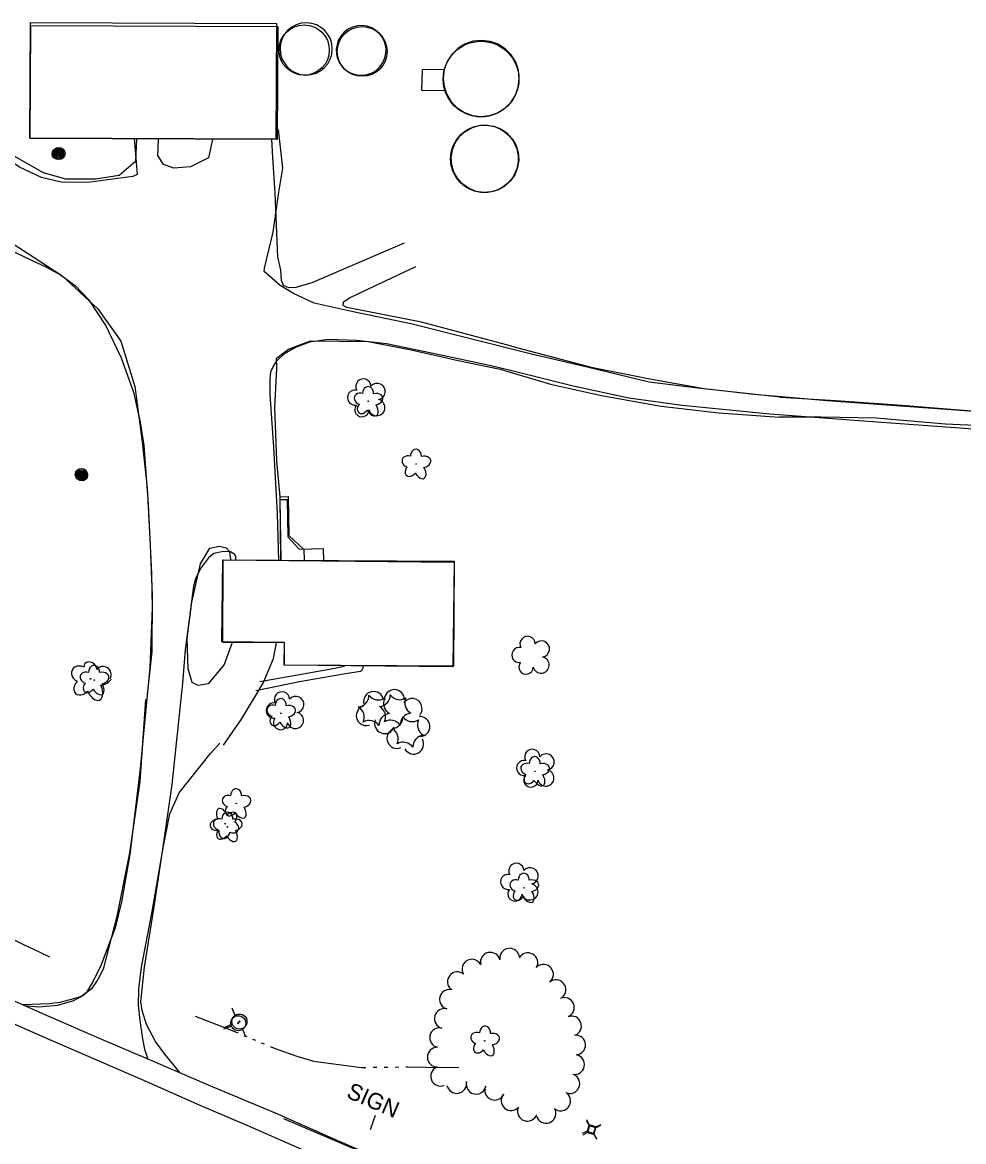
# Model space of a CAD drawing. Extents: x 588843 to 2552415, y 180129 to 269402.
# Drawn here: x 595880.6 to 596224.4, y 184704.3 to 185113.5 of the extents above; entities that cross this region are included whole.
import ezdxf

# ---------------------------------------------------------------- set-up
doc = ezdxf.new("R2010")
doc.units = 0
for name, color, linetype in [('Default', 7, 'Continuous'), ('E_BLD', 7, 'Continuous'), ('E_DWY', 7, 'Continuous'), ('E_LAND_TreeLine_P', 7, 'Continuous'), ('E_LAND_Vegetation', 7, 'Continuous'), ('E_MISCPROP', 7, 'Continuous'), ('E_PATH_Sidewalk', 7, 'Continuous'), ('E_RDWY', 7, 'Continuous'), ('E_RDWY_Gravel', 7, 'Continuous'), ('E_SGN', 7, 'Continuous'), ('E_SGN_Text', 7, 'Continuous'), ('E_UTL_AG_Bold', 7, 'Continuous'), ('E_UTL_WHydrant', 7, 'Continuous'), ('E_WTR_P', 7, 'Continuous'), ('Level 12', 7, 'Continuous'), ('Level 14', 7, 'Continuous'), ('Level 17', 7, 'Continuous'), ('Level 18', 7, 'Continuous')]:
    doc.layers.add(name, color=color, linetype=linetype)

# ---------------------------------------------------------------- blocks, each defined once
blk = doc.blocks.new('SIGN')
at = {"layer": 'Default'}
blk.add_text('SIGN', height=12, dxfattribs=at).set_placement((-18.55, -6))
blk = doc.blocks.new('HYD')
at = {"layer": 'Default'}
for p, q in [((-3.84, 3.84), (-8.32, 8.32)), ((3.84, 3.84), (8.32, 8.32))]:
    blk.add_line(p, q, dxfattribs=at)
for radius in [5.48, 0.42]:
    blk.add_circle((0, 0), radius, dxfattribs=at)
blk = doc.blocks.new('DTRE')
at = {"layer": 'Default'}
blk.add_circle((-0.18, 0), 0.183, dxfattribs=at)
for centre, major_axis, ratio in [((-1.87, 5.32), (1.36, -4.98), 0.782863), ((-5.87, 0.15), (4.93, -0.12), 0.832022), ((4.06, 2.74), (-5.27, -2.93), 0.691916), ((-2.49, -5.24), (1.8, 4.86), 0.716896), ((3.54, -3.71), (-5.01, 4.58), 0.560249)]:
    blk.add_ellipse(centre, major_axis=major_axis, ratio=ratio, start_param=1.570796, end_param=4.712389, dxfattribs=at)
blk = doc.blocks.new('PED')
at = {"layer": 'Default'}
for p, q in [((-2.5, 2.5), (-5.33, 5.33)), ((2.5, 2.5), (5.33, 5.33)), ((-2.5, -2.5), (-5.33, -5.33)), ((2.5, -2.5), (5.33, -5.33))]:
    blk.add_line(p, q, dxfattribs=at)
blk.add_lwpolyline([(-2.5, -2.5), (2.5, -2.5), (2.5, 2.5), (-2.5, 2.5)], close=True, dxfattribs=at)
blk = doc.blocks.new('PED_3')
at = {"layer": 'E_UTL_AG_Bold'}
for p, q in [((-8.2, 8.2), (-17.5, 17.5)), ((8.2, 8.2), (17.5, 17.5)), ((-8.2, -8.2), (-17.5, -17.5)), ((8.2, -8.2), (17.5, -17.5))]:
    blk.add_line(p, q, dxfattribs=at)
blk.add_lwpolyline([(-8.2, -8.2), (8.2, -8.2), (8.2, 8.2), (-8.2, 8.2)], close=True, dxfattribs=at)
blk = doc.blocks.new('DTRE_4')
at = {"layer": 'E_LAND_Vegetation'}
blk.add_circle((-0.6, 0), 0.601, dxfattribs=at)
for centre, major_axis, ratio in [((-6.1, 17.5), (4.5, -16.3), 0.782863), ((-19.3, 0.5), (16.2, -0.4), 0.832022), ((13.3, 9), (-17.3, -9.6), 0.691916), ((-8.2, -17.2), (5.9, 15.9), 0.716896), ((11.6, -12.2), (-16.4, 15), 0.560249)]:
    blk.add_ellipse(centre, major_axis=major_axis, ratio=ratio, start_param=1.570796, end_param=4.712389, dxfattribs=at)
blk = doc.blocks.new('HYD_3')
at = {"layer": 'E_UTL_WHydrant'}
for p, q in [((-12.6, 12.6), (-27.3, 27.3)), ((12.6, 12.6), (27.3, 27.3))]:
    blk.add_line(p, q, dxfattribs=at)
for radius in [18, 1.38]:
    blk.add_circle((0, 0), radius, dxfattribs=at)
blk = doc.blocks.new('POLE_3')
at = {"layer": 'E_MISCPROP'}
for radius in [14.6, 11, 7.32, 3.66]:
    blk.add_circle((0, 0), radius, dxfattribs=at)

msp = doc.modelspace()

# ---------------------------------------------------------------- linework, layer by layer
at = {"layer": 'E_BLD'}
for points in [[(595883.5, 185113.46), (595973.34, 185113.05), (595973.15, 185070.74), (595883.3, 185071.16)], [(595953.77, 184916.96), (596038.26, 184916.1), (596037.87, 184877.9), (595976.24, 184878.53), (595976.33, 184886.78), (595953.47, 184887.02)]]:
    msp.add_lwpolyline(points, close=True, dxfattribs=at)
for centre, radius in [((595983.5, 185103.34), 9.19), ((596004.7, 185102.84), 9.09), ((596048.13, 185092.74), 13.82), ((596049.36, 185063.58), 12.34)]:
    msp.add_circle(centre, radius, dxfattribs=at)
at = {"layer": 'E_DWY'}
for points in [[(595921.45, 185070.98), (595922.54, 185057.9), (595920.89, 185057.13), (595904.48, 185054.95), (595894.66, 185055.03), (595887.57, 185056.81), (595879.47, 185060.51), (595871.33, 185065.86), (595866.28, 185071.28), (595863.57, 185075.52), (595862.16, 185080.02), (595861.57, 185083.78), (595861.12, 185086.57), (595861.1, 185089.44), (595827.44, 185088.29), (595827.11, 185097), (595814.89, 185097.06)], [(595972.06, 185064.05), (595971.72, 185070.75)], [(596020.04, 185032.78), (595986.32, 185018.21), (595980.43, 185016.57), (595977.84, 185016.48), (595976.01, 185017.29), (595975.2, 185019.16), (595974.92, 185022.93), (595973.91, 185027.73), (595972.92, 185050.98), (595972.06, 185064.05)], [(595874.7, 185030.97), (595884.18, 185026.37), (595889.16, 185024.04), (595894.51, 185021.12), (595899.88, 185017.25), (595904.72, 185012.2), (595911.05, 185002.54), (595916.69, 184990.8), (595921.09, 184978.29), (595923.56, 184967.34), (595924.95, 184958.74), (595926.47, 184937.39), (595927.75, 184911.9), (595927.95, 184899.43), (595927.08, 184877.62), (595923.64, 184840.74), (595919.77, 184809.3), (595916.77, 184791.99), (595914.42, 184782.49), (595909.11, 184768.28), (595906.02, 184762.37), (595903.86, 184758.67), (595901.54, 184756.96), (595898.91, 184755.64), (595893.42, 184754), (595886.51, 184753.47), (595881.08, 184753.91)], [(596059.26, 184995.13), (596026.4, 185003.81), (595999.11, 185009.29), (595997.76, 185009.98), (595997.82, 185011.3), (596000.31, 185012.86), (596024.31, 185024.2)], [(595974.23, 184916.75), (595973.81, 184933.9), (595972.4, 184958.19), (595971.12, 184977.43), (595971.03, 184982.99), (595971.37, 184985.67), (595972.22, 184987.58), (595973.55, 184989.78), (595976.33, 184992.38), (595980.13, 184994.6), (595985.53, 184996.68), (595992.27, 184997.67), (596002.64, 184997.33), (596013.58, 184996.12), (596027.74, 184993.18), (596050.08, 184988.37), (596058.94, 184986.3)], [(596059.26, 184995.13), (596088.36, 184987.42), (596109.79, 184983.11), (596129.59, 184979.67), (596147.87, 184977.5), (596174.64, 184975.2), (596266.75, 184968.5), (596323.48, 184964.56), (596378.9, 184961.1), (596438, 184957.42), (596456.22, 184956.1)], [(596058.94, 184986.3), (596081.84, 184980.54), (596102.13, 184976.24), (596121.61, 184973.52), (596153.64, 184970.36), (596192.8, 184967.45), (596239.71, 184964.02), (596290.48, 184959.9), (596340.42, 184956.53), (596401.54, 184953.01), (596456.52, 184949.47)], [(595958.49, 184916.91), (595958.5, 184918.07), (595958.12, 184918.9), (595956.54, 184919.85), (595954.03, 184920.04), (595950.44, 184919.3), (595948.55, 184917.68), (595945.64, 184913.87), (595943.85, 184910.07), (595943.08, 184907.31), (595941.79, 184897.92), (595940.06, 184884.05), (595939.03, 184871.92), (595935.12, 184834.86), (595931.52, 184809.5), (595927.89, 184788.46), (595923.92, 184768.03), (595923, 184759.98), (595922.91, 184754.16), (595923.4, 184748.59), (595924.39, 184741.85), (595925.2, 184738.13), (595926.41, 184734.39)], [(595925.59, 184865.98), (595923.48, 184835.96), (595919.72, 184809.91), (595915, 184786.73), (595910.11, 184767.39), (595908.16, 184763.53), (595905.85, 184760.18), (595902.33, 184757.5), (595899.19, 184756.53), (595894.29, 184755.21), (595890.29, 184754.71), (595880.77, 184754.36)], [(595938.13, 184729.53), (595932.56, 184736.27), (595929.19, 184740.85), (595925.85, 184747.08), (595924.26, 184752.24), (595923.82, 184755.45), (595925.17, 184768.12), (595928.66, 184790.1), (595931.72, 184810.45), (595934.42, 184824.15), (595937.79, 184831.81), (595949.15, 184846.01), (595952.68, 184850.02)]]:
    msp.add_lwpolyline(points, dxfattribs=at)
at = {"layer": 'E_LAND_TreeLine_P'}
for centre, radius, start, end in [((596008.91, 184865.17), 3.68, 12.1148, 192.1148), ((596016.48, 184865.85), 3.68, 359.9445, 179.9445), ((596022.91, 184862.6), 3.68, 323.4382, 143.4382), ((596006.23, 184860.04), 3.68, 108.3795, 288.3795), ((596012.91, 184857.14), 3.68, 158.7235, 338.7235), ((596025.73, 184856.02), 3.68, 273.5228, 93.5228), ((596017.41, 184851.71), 3.68, 113.3375, 293.3375), ((596023.49, 184849.65), 3.68, 209.1638, 29.1638), ((596051.54, 184769.86), 3.61, 13.4126, 193.4126), ((596058.59, 184771.36), 3.61, 6.8782, 186.8782), ((596065.25, 184769.67), 3.61, 330.5934, 150.5934), ((596044.82, 184767.34), 3.61, 25.6603, 205.6603), ((596070.95, 184765.43), 3.61, 309.2181, 129.2181), ((596039.47, 184762.73), 3.61, 49.7873, 229.7873), ((596036.56, 184756.28), 3.61, 74.1638, 254.1638), ((596075.51, 184759.84), 3.61, 309.2181, 129.2181), ((596078.57, 184753.32), 3.61, 294.2135, 114.2135), ((596034.71, 184749.31), 3.61, 75.3096, 255.3096), ((596081.18, 184746.59), 3.61, 289.8539, 109.8539), ((596032.99, 184742.3), 3.61, 77.2167, 257.2167), ((596082.67, 184739.61), 3.61, 273.5616, 93.5616), ((596032.14, 184735.19), 3.61, 90.863, 270.863), ((596082.31, 184732.46), 3.61, 258.7118, 78.7118), ((596033.34, 184728.19), 3.61, 111.7324, 291.7324), ((596080.57, 184725.49), 3.61, 246.0337, 66.0337), ((596039.23, 184725.54), 3.61, 190.7288, 10.7288), ((596046.34, 184725.24), 3.61, 167.5303, 347.5303), ((596053.07, 184723.07), 3.61, 155.0735, 335.0735), ((596059.11, 184719.25), 3.61, 138.6038, 318.6038), ((596077.22, 184719.15), 3.61, 229.5079, 49.5079), ((596065.06, 184715.39), 3.61, 160.2983, 340.2983), ((596071.87, 184714.65), 3.61, 198.1831, 18.1831)]:
    msp.add_arc(centre, radius, start, end, dxfattribs=at)
at = {"layer": 'E_LAND_Vegetation'}
msp.add_circle((595905.44, 184873.5), 0.128, dxfattribs=at)
for centre, major_axis, ratio, start_param, end_param in [((595901.83, 184875.18), (3.13, -1.45), 0.832022, 1.570796, 4.712389), ((595905.84, 184877.39), (-0.52, -3.58), 0.782863, 4.346802, 4.712389), ((595902.5, 184870.78), (2.51, 2.62), 0.716896, 1.570796, 4.712389), ((595906.8, 184870.08), (-1.94, 4.34), 0.560249, 1.570796, 4.712389), ((595908.93, 184874.07), (-4.2, -0.41), 0.691916, 1.570796, 2.77717)]:
    msp.add_ellipse(centre, major_axis=major_axis, ratio=ratio, start_param=start_param, end_param=end_param, dxfattribs=at)
at = {"layer": 'E_PATH_Sidewalk'}
for points in [[(595975.13, 184916.74), (595974.75, 184939.07), (595977.31, 184939.07), (595977.48, 184925.38), (595981.68, 184920.93), (595990.44, 184921.09), (595990.6, 184916.59)], [(596004.91, 184878.24), (596004.93, 184877.91), (596004.76, 184876.93), (596004.14, 184876.18), (595998.65, 184875.25), (595981.84, 184872.37), (595965.83, 184869.05)], [(595967.32, 184872.53), (595992.77, 184877), (595997.02, 184877.86), (595998.34, 184878.21), (595998.45, 184878.3)]]:
    msp.add_lwpolyline(points, dxfattribs=at)
at = {"layer": 'E_RDWY'}
msp.add_lwpolyline([(595870.92, 184750.15), (595890.48, 184741.65), (595909.39, 184733.51), (595926.78, 184725.91), (595944.59, 184717.98), (595963.42, 184709.94), (595980.56, 184702.4), (595994.39, 184696.45), (596012.33, 184688.69)], dxfattribs=at)
at = {"layer": 'E_RDWY_Gravel'}
for points in [[(595877.79, 184755.69), (595888.77, 184750.8), (595904.97, 184743.74), (595909.46, 184741.74), (595925.74, 184734.86), (595950.17, 184724.35), (595972.93, 184714.78), (595996.58, 184704.37), (596015.74, 184696.1)], [(595975.95, 184712.78), (596010.71, 184697.88), (596050.61, 184680.33), (596090.13, 184663.31), (596136.38, 184643.64), (596183.24, 184624.64), (596214.32, 184612.29), (596261.47, 184593.93), (596306.18, 184576.89), (596344.05, 184562.82), (596385.96, 184547.61), (596430.8, 184531.77), (596482.57, 184513.97), (596528.64, 184498.41), (596576.39, 184483.31), (596622.69, 184468.93), (596669.35, 184454.34), (596713.24, 184441.37), (596761.43, 184427.81), (596803.95, 184415.85), (596831.79, 184408.16)]]:
    msp.add_lwpolyline(points, dxfattribs=at)
at = {"layer": 'E_SGN'}
msp.add_lwpolyline([(596009.39, 184713.86), (596007.56, 184708.6)], dxfattribs=at)
at = {"layer": 'E_WTR_P'}
for points in [[(595863.92, 184784.74), (595874.56, 184779.68), (595881.18, 184776.19), (595886.65, 184773.73), (595890.43, 184771.85)], [(595943.66, 184750.19), (595956.6, 184745.14), (595959.29, 184744.02)], [(595961.43, 184743.13), (595962.5, 184742.68)], [(595964.64, 184741.79), (595965.71, 184741.35)], [(595967.85, 184740.45), (595968.92, 184740.01)], [(595971.06, 184739.12), (595973.88, 184737.94), (595980.78, 184735.5), (595986.94, 184733.67)], [(595986.94, 184733.67), (596004.5, 184731.4), (596006.07, 184731.43)], [(596008.73, 184731.46), (596010.06, 184731.48)], [(596012.72, 184731.51), (596014.05, 184731.53)], [(596016.7, 184731.57), (596018.03, 184731.58)], [(596020.69, 184731.62), (596021.29, 184731.63), (596034.71, 184731.35), (596039.96, 184731.53)]]:
    msp.add_lwpolyline(points, dxfattribs=at)
at = {"layer": 'Level 12'}
for points in [[(595973.69, 185070.63), (595883.41, 185070.99), (595883.58, 185112.31), (595973.86, 185111.95), (595973.69, 185070.63)], [(596060.66, 185086.85), (596061.71, 185089.77), (596062.09, 185092.86), (596061.78, 185095.95), (596060.78, 185098.9), (596059.15, 185101.55), (596056.98, 185103.77), (596054.36, 185105.45), (596051.43, 185106.51), (596048.35, 185106.89), (596045.25, 185106.57), (596042.31, 185105.57), (596039.66, 185103.94), (596037.44, 185101.76), (596035.76, 185099.14)], [(596035.76, 185099.14), (596034.7, 185096.22), (596034.32, 185093.13), (596034.64, 185090.04), (596035.63, 185087.09), (596037.26, 185084.44), (596039.44, 185082.22), (596042.05, 185080.54), (596044.98, 185079.48), (596048.07, 185079.11), (596051.16, 185079.42), (596054.1, 185080.42), (596056.76, 185082.05), (596058.98, 185084.23), (596060.66, 185086.85)], [(596043.77, 185052.71), (596041.49, 185054.28), (596039.62, 185056.31), (596038.24, 185058.71), (596037.44, 185061.36), (596037.24, 185064.11), (596037.67, 185066.84), (596038.69, 185069.41), (596040.25, 185071.69), (596042.28, 185073.56), (596044.68, 185074.94), (596047.33, 185075.74), (596050.08, 185075.94), (596052.82, 185075.51), (596055.39, 185074.49)], [(596055.39, 185074.49), (596057.66, 185072.93), (596059.54, 185070.89), (596060.91, 185068.5), (596061.71, 185065.85), (596061.91, 185063.09), (596061.49, 185060.36), (596060.47, 185057.79), (596058.9, 185055.52), (596056.87, 185053.64), (596054.47, 185052.27), (596051.83, 185051.47), (596049.07, 185051.27), (596046.34, 185051.69), (596043.77, 185052.71)], [(595953.9, 184916.98), (596038.27, 184916.49), (596038.04, 184878.11), (595976.29, 184878.47), (595976.34, 184886.61), (595953.73, 184886.74), (595953.9, 184916.98)]]:
    msp.add_lwpolyline(points, dxfattribs=at)
for centre, radius, start, end in [((595984.23, 185103.77), 9.55, 89.4181, 269.4181), ((595984.23, 185103.77), 9.55, 269.4181, 89.4181), ((596004.32, 185103.21), 9.09, 8.7239, 188.7239), ((596004.32, 185103.21), 9.09, 188.7239, 8.7239)]:
    msp.add_arc(centre, radius, start, end, dxfattribs=at)
at = {"layer": 'Level 14'}
for centre, radius in [((595893.47, 185065.39), 2.02), ((595893.46, 185065.4), 1.52), ((595893.47, 185065.36), 1.01), ((595893.47, 185065.37), 0.502), ((595902.31, 184947.86), 2.02), ((595902.31, 184947.87), 1.52), ((595902.31, 184947.83), 1.01), ((595902.32, 184947.84), 0.502)]:
    msp.add_circle(centre, radius, dxfattribs=at)
at = {"layer": 'Level 17'}
for points in [[(595922.25, 185070.84), (595921.87, 185062.56), (595915.89, 185057.46), (595907.27, 185056.18), (595896.47, 185056.13), (595888.3, 185058.49), (595875.87, 185065.53), (595865.91, 185074.77), (595861.66, 185083.38), (595861.1, 185087.25), (595860.22, 185093.37), (595857.48, 185096.1), (595852.68, 185096.19), (595847.68, 185093.88), (595841.28, 185091.36), (595835.27, 185091.99), (595827.54, 185092.68)], [(596035.18, 185088.42), (596026.53, 185088.61), (596026.74, 185096.28), (596034.73, 185096.32)], [(595949.95, 185070.73), (595948.55, 185063.98), (595942.03, 185060.63), (595935.84, 185060.18), (595932.06, 185061.48), (595930.09, 185064.75), (595930.22, 185070.81)], [(595968.88, 185022.36), (595969.04, 185023.6), (595972.23, 185036.79), (595974.22, 185051.37), (595975.71, 185060.18), (595974.16, 185074.27)], [(595827.72, 185048.91), (595840.32, 185048.35), (595858.2, 185045.2), (595876.79, 185032.69), (595894.91, 185020.89), (595908.1, 185008.69), (595916.55, 184996.93), (595921.62, 184980.35), (595924.34, 184960.15), (595926.11, 184943.13), (595927.19, 184922.35), (595927.91, 184903.95), (595927.89, 184883.35), (595926.19, 184867.84), (595926.07, 184865.69)], [(596157.46, 184976.39), (596128.32, 184979.65), (596109.5, 184981.88), (596086.9, 184987.38), (596066.62, 184992.22), (596044.24, 184997.79), (596022.49, 185003.29), (596001.38, 185007.64), (595987.15, 185010.82), (595979.61, 185014.33), (595974.76, 185017.28), (595968.88, 185022.36)], [(595973.4, 184990.73), (595977.8, 184994.02), (595985.84, 184997), (596006.91, 184996.83), (596022.56, 184993.72), (596039.71, 184989.89), (596055.12, 184986.7), (596073.48, 184981.23), (596092.1, 184977.11), (596113.98, 184973.16), (596134.98, 184970.78), (596157.2, 184969.11)], [(595974.74, 184940.07), (595973.54, 184953.18), (595972.81, 184972.63), (595973.46, 184986.96), (595973.4, 184990.73)], [(596157.46, 184976.39), (596177.81, 184975.21), (596201.72, 184973.55), (596224.39, 184971.68), (596250.36, 184969.81), (596276.17, 184967.94), (596302.45, 184966.62), (596325.71, 184965.18), (596348.5, 184964.31), (596373.16, 184962.52), (596394.88, 184960.98), (596414.4, 184959.59), (596435.2, 184958.46), (596458.37, 184957.06), (596482.15, 184955.74), (596505.52, 184954.23), (596528.92, 184953.06), (596547.24, 184953.24), (596564.68, 184955.01)], [(596564.81, 184950.49), (596550.02, 184948.29), (596533.9, 184947.66), (596518.25, 184948.25), (596501.02, 184949.71), (596479.91, 184951.16), (596460.43, 184952.63), (596440.66, 184953.46), (596420.36, 184954.77), (596400.43, 184955.06), (596377.95, 184957.38), (596358.12, 184959.23), (596335.49, 184960.26), (596312.41, 184961.46), (596291.37, 184962.96), (596265.72, 184964.01), (596242.19, 184965.49), (596217.82, 184966.55), (596192.47, 184968.75), (596172.45, 184969.18), (596157.2, 184969.11)], [(595974.74, 184940.07), (595977.61, 184940.12), (595977.91, 184925.86), (595983.42, 184920.78), (595983.52, 184916.8)], [(595975.02, 184916.85), (595974.74, 184940.07)], [(595957.21, 184886.72), (595954.26, 184878.69), (595948.44, 184871.67), (595944.82, 184871.09), (595942.56, 184872.18), (595941.14, 184877.11), (595940.77, 184888.2), (595942.44, 184901.55), (595945.57, 184915.51), (595949.06, 184921.2), (595952.59, 184921.97), (595955.06, 184921.33), (595956.21, 184920.06), (595956.56, 184916.96)], [(595960.55, 184858.79), (595968.48, 184871.95), (595972.27, 184880.89), (595973.42, 184886.63)], [(595954.02, 184849.2), (595960.55, 184858.79)]]:
    msp.add_lwpolyline(points, dxfattribs=at)
at = {"layer": 'Level 18'}
for centre, radius, start, end in [((596005.13, 184980.36), 2.78, 1.3946, 209.1675), ((596010.17, 184978.5), 2.97, 278.4237, 139.6575), ((596002.13, 184976.28), 2.78, 78.0716, 279.0826), ((596004.59, 184971.88), 2.61, 140.7797, 358.7123), ((596010.06, 184972.65), 2.97, 196.0745, 79.0477), ((596065.12, 184886.24), 2.78, 1.3946, 209.1675), ((596070.16, 184884.39), 2.97, 278.4237, 139.6575), ((596062.12, 184882.17), 2.78, 78.0716, 279.0826), ((595904.97, 184876.88), 2.78, 1.3946, 126.7689), ((596064.58, 184877.77), 2.61, 140.7797, 358.7123), ((596070.05, 184878.53), 2.97, 196.0745, 79.0477), ((595910.01, 184875.02), 2.97, 331.6802, 139.6575), ((595975.39, 184865.97), 2.78, 1.3946, 209.1675), ((595980.43, 184864.11), 2.97, 278.4237, 139.6575), ((596002.87, 184867.49), 4.3, 275.2113, 0.9762), ((596010.68, 184870.04), 4.3, 215.2113, 300.9762), ((596010.65, 184867.61), 4.3, 275.2113, 0.9762), ((596016.8, 184864.55), 4.3, 155.2113, 240.9762), ((596018.46, 184870.16), 4.3, 215.2113, 300.9762), ((596024.58, 184864.67), 4.3, 155.2113, 240.9762), ((595972.39, 184861.89), 2.78, 78.0716, 279.0826), ((596001.17, 184859.45), 4.3, 335.2113, 60.9762), ((596008.95, 184859.56), 4.3, 335.2113, 60.9762), ((595974.85, 184857.49), 2.61, 140.7797, 358.7123), ((595980.32, 184858.26), 2.97, 196.0745, 79.0477), ((596007.29, 184853.95), 4.3, 35.2113, 120.9762), ((596015.11, 184856.51), 4.3, 95.2113, 180.9762), ((596015.07, 184854.07), 4.3, 35.2113, 120.9762), ((596015.27, 184859.57), 4.3, 275.2113, 0.9762), ((596022.89, 184856.63), 4.3, 95.2113, 180.9762), ((596023.08, 184862.12), 4.3, 215.2113, 300.9762), ((596029.2, 184856.63), 4.3, 155.2113, 240.9762), ((596013.57, 184851.52), 4.3, 335.2113, 60.9762), ((596019.69, 184846.03), 4.3, 35.2113, 120.9762), ((596027.51, 184848.59), 4.3, 95.2113, 180.9762), ((596066.87, 184844.95), 2.78, 1.3946, 209.1675), ((596071.91, 184843.09), 2.97, 278.4237, 139.6575), ((596063.87, 184840.87), 2.78, 78.0716, 279.0826), ((596066.33, 184836.47), 2.61, 140.7797, 358.7123), ((596071.8, 184837.24), 2.97, 196.0745, 79.0477), ((596061.03, 184803.3), 2.78, 1.3946, 209.1675), ((596058.03, 184799.23), 2.78, 78.0716, 279.0826), ((596066.08, 184801.45), 2.97, 278.4237, 139.6575), ((596065.97, 184795.59), 2.97, 196.0745, 79.0477), ((596060.5, 184794.83), 2.61, 140.7797, 358.7123)]:
    msp.add_arc(centre, radius, start, end, dxfattribs=at)

# ---------------------------------------------------------------- block references
at = {"layer": 'E_LAND_Vegetation'}
for name, p, xscale, yscale, rotation in [('DTRE_4', (596006.99, 184974.94), 0.15240030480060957, 0.15240030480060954, -16.435432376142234), ('DTRE_4', (596024.48, 184951.99), 0.15240030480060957, 0.15240030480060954, -16.435432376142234), ('DTRE_4', (595906.87, 184872.98), 0.15240030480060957, 0.15240030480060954, -16.435432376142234), ('DTRE_4', (595975.09, 184860.88), 0.15240030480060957, 0.15240030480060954, -16.435432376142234), ('DTRE_4', (596067.89, 184839.64), 0.1524003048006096, 0.15240030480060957, -15.836204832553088), ('DTRE_4', (595958.78, 184827.89), 0.15240030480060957, 0.15240030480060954, -16.435432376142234), ('DTRE', (595954.53, 184820.52), 0.5, 0.5, 156.6176117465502), ('DTRE_4', (595955.57, 184819.35), 0.15240030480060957, 0.15240030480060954, -16.435432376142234), ('DTRE_4', (596063.91, 184797.04), 0.1524003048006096, 0.15240030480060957, -15.836204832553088), ('DTRE', (596049.56, 184741.11), 0.5, 0.49999999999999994, -19.122698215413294)]:
    msp.add_blockref(name, p, dxfattribs=dict(at, xscale=xscale, yscale=yscale, rotation=rotation))
at = {"layer": 'E_MISCPROP', "xscale": 0.1524003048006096, "yscale": 0.15240030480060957, "rotation": 67.12813611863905}
for p in [(595893.91, 185065.55), (595902.1, 184948.16)]:
    msp.add_blockref('POLE_3', p, dxfattribs=at)
at = {"layer": 'E_SGN_Text', "xscale": 0.5, "yscale": 0.5, "rotation": -23.4412616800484}
msp.add_blockref('SIGN', (596008.27, 184719.64), dxfattribs=at)
at = {"layer": 'E_UTL_AG_Bold'}
for name, p, xscale, yscale, rotation in [('PED', (596088.46, 184708.9), 0.5, 0.49999999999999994, -19.122698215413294), ('PED_3', (596088.58, 184708.49), 0.1524003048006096, 0.15240030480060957, -15.836204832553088)]:
    msp.add_blockref(name, p, dxfattribs=dict(at, xscale=xscale, yscale=yscale, rotation=rotation))
at = {"layer": 'E_UTL_WHydrant'}
for name, p, xscale, yscale, rotation in [('HYD_3', (595959.42, 184747.57), 0.1524003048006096, 0.15240030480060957, 67.12813611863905), ('HYD', (595959.87, 184748.18), 0.5, 0.5, 156.6176117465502)]:
    msp.add_blockref(name, p, dxfattribs=dict(at, xscale=xscale, yscale=yscale, rotation=rotation))

doc.saveas('drawing.dxf')
